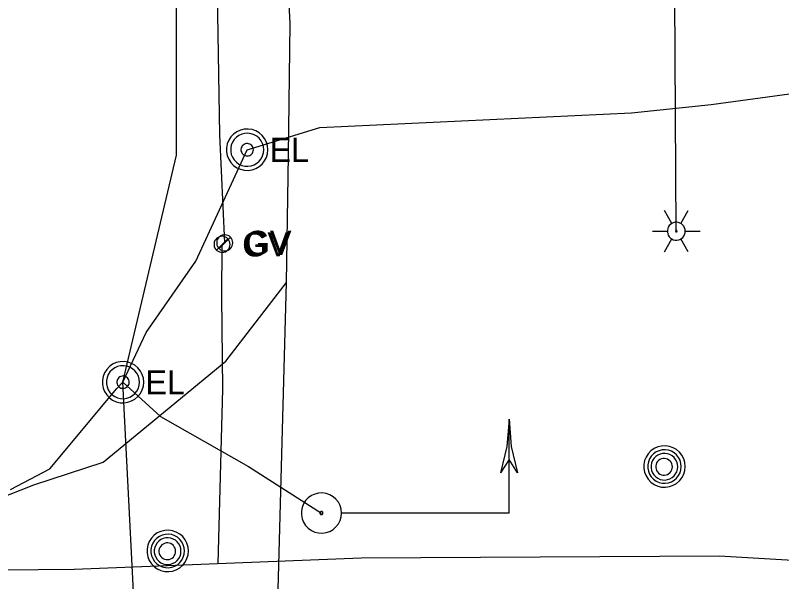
# Model space of a CAD drawing. Extents: x 596028 to 606371, y 330010 to 403088.
# Drawn here: x 601701.1 to 601823.2, y 402309.7 to 402400 of the extents above; entities that cross this region are included whole.
import ezdxf

# ---------------------------------------------------------------- set-up
doc = ezdxf.new("R2010")
doc.units = 0
for name, color, linetype in [('E_LTG', 7, 'Continuous'), ('E_SIG', 7, 'Continuous'), ('E_UTL_E', 7, 'Continuous'), ('E_UTL_E_UG', 7, 'Continuous'), ('E_UTL_FO_UG', 7, 'Continuous'), ('E_UTL_G', 7, 'Continuous'), ('E_UTL_G_UG', 7, 'Continuous'), ('E_UTL_MH', 7, 'Continuous'), ('E_UTL_TV_UG', 7, 'Continuous')]:
    doc.layers.add(name, color=color, linetype=linetype)

msp = doc.modelspace()

# ---------------------------------------------------------------- linework, layer by layer
at = {"layer": 'E_LTG'}
for points in [[(601805.65, 402366.82), (601804.46, 402368.88)], [(601807.07, 402366.82), (601808.27, 402368.88)], [(601807.79, 402365.58), (601807.76, 402365.85), (601807.69, 402366.11), (601807.56, 402366.36), (601807.39, 402366.57), (601807.19, 402366.75), (601806.95, 402366.88), (601806.7, 402366.97), (601806.43, 402367.01), (601806.16, 402367), (601805.89, 402366.93), (601805.65, 402366.82), (601805.42, 402366.66), (601805.24, 402366.47), (601805.09, 402366.24), (601804.99, 402365.99), (601804.94, 402365.72), (601804.94, 402365.45), (601804.99, 402365.18), (601805.09, 402364.93), (601805.24, 402364.7), (601805.42, 402364.5), (601805.65, 402364.35), (601805.89, 402364.23), (601806.16, 402364.17), (601806.43, 402364.16), (601806.7, 402364.19), (601806.95, 402364.28), (601807.19, 402364.42), (601807.39, 402364.6), (601807.56, 402364.81), (601807.69, 402365.05), (601807.76, 402365.31), (601807.79, 402365.58)], [(601807.79, 402365.58), (601807.76, 402365.85), (601807.69, 402366.11), (601807.56, 402366.36), (601807.39, 402366.57), (601807.19, 402366.75), (601806.95, 402366.88), (601806.7, 402366.97), (601806.43, 402367.01), (601806.16, 402367), (601805.89, 402366.93), (601805.65, 402366.82), (601805.42, 402366.66), (601805.24, 402366.47), (601805.09, 402366.24), (601804.99, 402365.99), (601804.94, 402365.72), (601804.94, 402365.45), (601804.99, 402365.18), (601805.09, 402364.93), (601805.24, 402364.7), (601805.42, 402364.5), (601805.65, 402364.35), (601805.89, 402364.23), (601806.16, 402364.17), (601806.43, 402364.16), (601806.7, 402364.19), (601806.95, 402364.28), (601807.19, 402364.42), (601807.39, 402364.6), (601807.56, 402364.81), (601807.69, 402365.05), (601807.76, 402365.31), (601807.79, 402365.58)], [(601807.79, 402365.58), (601807.76, 402365.85), (601807.69, 402366.11), (601807.56, 402366.36), (601807.39, 402366.57), (601807.19, 402366.75), (601806.95, 402366.88), (601806.7, 402366.97), (601806.43, 402367.01), (601806.16, 402367), (601805.89, 402366.93), (601805.65, 402366.82), (601805.42, 402366.66), (601805.24, 402366.47), (601805.09, 402366.24), (601804.99, 402365.99), (601804.94, 402365.72), (601804.94, 402365.45), (601804.99, 402365.18), (601805.09, 402364.93), (601805.24, 402364.7), (601805.42, 402364.5), (601805.65, 402364.35), (601805.89, 402364.23), (601806.16, 402364.17), (601806.43, 402364.16), (601806.7, 402364.19), (601806.95, 402364.28), (601807.19, 402364.42), (601807.39, 402364.6), (601807.56, 402364.81), (601807.69, 402365.05), (601807.76, 402365.31), (601807.79, 402365.58)], [(601802.55, 402365.58), (601804.93, 402365.58)], [(601806.48, 402365.58), (601806.48, 402365.61), (601806.47, 402365.63), (601806.46, 402365.65), (601806.45, 402365.66), (601806.43, 402365.68), (601806.41, 402365.69), (601806.39, 402365.7), (601806.37, 402365.7), (601806.34, 402365.7), (601806.32, 402365.7), (601806.3, 402365.69), (601806.28, 402365.67), (601806.27, 402365.66), (601806.25, 402365.64), (601806.25, 402365.62), (601806.24, 402365.59), (601806.24, 402365.57), (601806.25, 402365.55), (601806.25, 402365.53), (601806.27, 402365.51), (601806.28, 402365.49), (601806.3, 402365.48), (601806.32, 402365.47), (601806.34, 402365.46), (601806.37, 402365.46), (601806.39, 402365.47), (601806.41, 402365.47), (601806.43, 402365.49), (601806.45, 402365.5), (601806.46, 402365.52), (601806.47, 402365.54), (601806.48, 402365.56), (601806.48, 402365.58)], [(601807.79, 402365.58), (601810.17, 402365.58)], [(601804.46, 402362.28), (601805.65, 402364.35)], [(601808.27, 402362.28), (601807.07, 402364.35)]]:
    msp.add_lwpolyline(points, dxfattribs=at)
at = {"layer": 'E_SIG'}
for points in [[(601779.72, 402335.6), (601779.38, 402331.28), (601778.38, 402327.06)], [(601779.72, 402320.66), (601779.72, 402335.6)], [(601779.72, 402335.6), (601780.05, 402331.28), (601781.05, 402327.06)], [(601779.72, 402329.2), (601778.38, 402327.06)], [(601781.05, 402327.06), (601779.72, 402329.2)], [(601753.02, 402320.66), (601752.97, 402321.26), (601752.8, 402321.85), (601752.52, 402322.39), (601752.14, 402322.87), (601751.68, 402323.27), (601751.15, 402323.57), (601750.58, 402323.77), (601749.97, 402323.86), (601749.37, 402323.83), (601748.77, 402323.68), (601748.22, 402323.43), (601747.72, 402323.08), (601747.3, 402322.64), (601746.97, 402322.13), (601746.75, 402321.56), (601746.63, 402320.96), (601746.63, 402320.35), (601746.75, 402319.76), (601746.97, 402319.19), (601747.3, 402318.68), (601747.72, 402318.24), (601748.22, 402317.88), (601748.77, 402317.63), (601749.37, 402317.49), (601749.97, 402317.46), (601750.58, 402317.55), (601751.15, 402317.74), (601751.68, 402318.05), (601752.14, 402318.45), (601752.52, 402318.93), (601752.8, 402319.47), (601752.97, 402320.05), (601753.02, 402320.66)], [(601750.07, 402320.66), (601750.06, 402320.7), (601750.05, 402320.75), (601750.03, 402320.79), (601750, 402320.83), (601749.96, 402320.86), (601749.92, 402320.88), (601749.88, 402320.9), (601749.83, 402320.9), (601749.79, 402320.9), (601749.74, 402320.89), (601749.7, 402320.87), (601749.66, 402320.84), (601749.63, 402320.81), (601749.6, 402320.77), (601749.59, 402320.73), (601749.58, 402320.68), (601749.58, 402320.63), (601749.59, 402320.59), (601749.6, 402320.55), (601749.63, 402320.51), (601749.66, 402320.47), (601749.7, 402320.45), (601749.74, 402320.43), (601749.79, 402320.42), (601749.83, 402320.41), (601749.88, 402320.42), (601749.92, 402320.43), (601749.96, 402320.46), (601750, 402320.49), (601750.03, 402320.53), (601750.05, 402320.57), (601750.06, 402320.61), (601750.07, 402320.66)], [(601779.72, 402320.66), (601753.08, 402320.66)], [(601772.24, 402320.66), (601772.24, 402320.66)]]:
    msp.add_lwpolyline(points, dxfattribs=at)
at = {"layer": 'E_UTL_E'}
for points in [[(601741.3, 402378.57), (601741.24, 402379.19), (601741.06, 402379.79), (601740.77, 402380.35), (601740.39, 402380.85), (601739.91, 402381.26), (601739.37, 402381.57), (601738.78, 402381.78), (601738.16, 402381.86), (601737.53, 402381.83), (601736.92, 402381.69), (601736.35, 402381.43), (601735.84, 402381.06), (601735.4, 402380.61), (601735.07, 402380.08), (601734.83, 402379.5), (601734.71, 402378.88), (601734.71, 402378.25), (601734.83, 402377.64), (601735.07, 402377.06), (601735.4, 402376.53), (601735.84, 402376.07), (601736.35, 402375.71), (601736.92, 402375.45), (601737.53, 402375.3), (601738.16, 402375.27), (601738.78, 402375.36), (601739.37, 402375.57), (601739.91, 402375.88), (601740.39, 402376.29), (601740.77, 402376.78), (601741.06, 402377.34), (601741.24, 402377.94), (601741.3, 402378.57)], [(601741.3, 402378.57), (601741.24, 402379.19), (601741.06, 402379.79), (601740.77, 402380.35), (601740.39, 402380.85), (601739.91, 402381.26), (601739.37, 402381.57), (601738.78, 402381.78), (601738.16, 402381.86), (601737.53, 402381.83), (601736.92, 402381.69), (601736.35, 402381.43), (601735.84, 402381.06), (601735.4, 402380.61), (601735.07, 402380.08), (601734.83, 402379.5), (601734.71, 402378.88), (601734.71, 402378.25), (601734.83, 402377.64), (601735.07, 402377.06), (601735.4, 402376.53), (601735.84, 402376.07), (601736.35, 402375.71), (601736.92, 402375.45), (601737.53, 402375.3), (601738.16, 402375.27), (601738.78, 402375.36), (601739.37, 402375.57), (601739.91, 402375.88), (601740.39, 402376.29), (601740.77, 402376.78), (601741.06, 402377.34), (601741.24, 402377.94), (601741.3, 402378.57)], [(601740.64, 402378.57), (601740.59, 402379.07), (601740.45, 402379.55), (601740.22, 402380), (601739.91, 402380.39), (601739.53, 402380.72), (601739.09, 402380.97), (601738.62, 402381.13), (601738.12, 402381.21), (601737.62, 402381.18), (601737.13, 402381.06), (601736.68, 402380.85), (601736.27, 402380.56), (601735.92, 402380.2), (601735.65, 402379.78), (601735.47, 402379.31), (601735.37, 402378.82), (601735.37, 402378.32), (601735.47, 402377.82), (601735.65, 402377.36), (601735.92, 402376.94), (601736.27, 402376.57), (601736.68, 402376.28), (601737.13, 402376.07), (601737.62, 402375.96), (601738.12, 402375.93), (601738.62, 402376), (601739.09, 402376.17), (601739.53, 402376.42), (601739.91, 402376.75), (601740.22, 402377.14), (601740.45, 402377.59), (601740.59, 402378.07), (601740.64, 402378.57)], [(601740.64, 402378.57), (601740.59, 402379.07), (601740.45, 402379.55), (601740.22, 402380), (601739.91, 402380.39), (601739.53, 402380.72), (601739.09, 402380.97), (601738.62, 402381.13), (601738.12, 402381.21), (601737.62, 402381.18), (601737.13, 402381.06), (601736.68, 402380.85), (601736.27, 402380.56), (601735.92, 402380.2), (601735.65, 402379.78), (601735.47, 402379.31), (601735.37, 402378.82), (601735.37, 402378.32), (601735.47, 402377.82), (601735.65, 402377.36), (601735.92, 402376.94), (601736.27, 402376.57), (601736.68, 402376.28), (601737.13, 402376.07), (601737.62, 402375.96), (601738.12, 402375.93), (601738.62, 402376), (601739.09, 402376.17), (601739.53, 402376.42), (601739.91, 402376.75), (601740.22, 402377.14), (601740.45, 402377.59), (601740.59, 402378.07), (601740.64, 402378.57)], [(601738.99, 402378.57), (601738.97, 402378.76), (601738.92, 402378.94), (601738.83, 402379.1), (601738.71, 402379.25), (601738.57, 402379.37), (601738.41, 402379.47), (601738.23, 402379.53), (601738.05, 402379.56), (601737.86, 402379.55), (601737.67, 402379.5), (601737.5, 402379.43), (601737.35, 402379.32), (601737.22, 402379.18), (601737.12, 402379.02), (601737.05, 402378.85), (601737.01, 402378.66), (601737.01, 402378.47), (601737.05, 402378.29), (601737.12, 402378.11), (601737.22, 402377.96), (601737.35, 402377.82), (601737.5, 402377.71), (601737.67, 402377.63), (601737.86, 402377.59), (601738.05, 402377.58), (601738.23, 402377.61), (601738.41, 402377.67), (601738.57, 402377.76), (601738.71, 402377.89), (601738.83, 402378.03), (601738.92, 402378.2), (601738.97, 402378.38), (601738.99, 402378.57)], [(601738.99, 402378.57), (601738.97, 402378.76), (601738.92, 402378.94), (601738.83, 402379.1), (601738.71, 402379.25), (601738.57, 402379.37), (601738.41, 402379.47), (601738.23, 402379.53), (601738.05, 402379.56), (601737.86, 402379.55), (601737.67, 402379.5), (601737.5, 402379.43), (601737.35, 402379.32), (601737.22, 402379.18), (601737.12, 402379.02), (601737.05, 402378.85), (601737.01, 402378.66), (601737.01, 402378.47), (601737.05, 402378.29), (601737.12, 402378.11), (601737.22, 402377.96), (601737.35, 402377.82), (601737.5, 402377.71), (601737.67, 402377.63), (601737.86, 402377.59), (601738.05, 402377.58), (601738.23, 402377.61), (601738.41, 402377.67), (601738.57, 402377.76), (601738.71, 402377.89), (601738.83, 402378.03), (601738.92, 402378.2), (601738.97, 402378.38), (601738.99, 402378.57)], [(601721.51, 402341.52), (601721.45, 402342.14), (601721.27, 402342.74), (601720.98, 402343.3), (601720.6, 402343.79), (601720.12, 402344.21), (601719.58, 402344.52), (601718.99, 402344.72), (601718.37, 402344.81), (601717.74, 402344.78), (601717.13, 402344.64), (601716.56, 402344.38), (601716.05, 402344.01), (601715.61, 402343.56), (601715.28, 402343.03), (601715.04, 402342.45), (601714.92, 402341.83), (601714.92, 402341.2), (601715.04, 402340.59), (601715.28, 402340.01), (601715.61, 402339.48), (601716.05, 402339.02), (601716.56, 402338.66), (601717.13, 402338.4), (601717.74, 402338.25), (601718.37, 402338.22), (601718.99, 402338.31), (601719.58, 402338.52), (601720.12, 402338.83), (601720.6, 402339.24), (601720.98, 402339.73), (601721.27, 402340.29), (601721.45, 402340.89), (601721.51, 402341.52)], [(601721.51, 402341.52), (601721.45, 402342.14), (601721.27, 402342.74), (601720.98, 402343.3), (601720.6, 402343.79), (601720.12, 402344.21), (601719.58, 402344.52), (601718.99, 402344.72), (601718.37, 402344.81), (601717.74, 402344.78), (601717.13, 402344.64), (601716.56, 402344.38), (601716.05, 402344.01), (601715.61, 402343.56), (601715.28, 402343.03), (601715.04, 402342.45), (601714.92, 402341.83), (601714.92, 402341.2), (601715.04, 402340.59), (601715.28, 402340.01), (601715.61, 402339.48), (601716.05, 402339.02), (601716.56, 402338.66), (601717.13, 402338.4), (601717.74, 402338.25), (601718.37, 402338.22), (601718.99, 402338.31), (601719.58, 402338.52), (601720.12, 402338.83), (601720.6, 402339.24), (601720.98, 402339.73), (601721.27, 402340.29), (601721.45, 402340.89), (601721.51, 402341.52)], [(601720.85, 402341.52), (601720.8, 402342.02), (601720.66, 402342.5), (601720.43, 402342.94), (601720.12, 402343.34), (601719.74, 402343.67), (601719.3, 402343.92), (601718.83, 402344.08), (601718.33, 402344.15), (601717.83, 402344.13), (601717.34, 402344.01), (601716.89, 402343.8), (601716.48, 402343.51), (601716.13, 402343.15), (601715.86, 402342.73), (601715.68, 402342.26), (601715.58, 402341.77), (601715.58, 402341.27), (601715.68, 402340.77), (601715.86, 402340.31), (601716.13, 402339.89), (601716.48, 402339.52), (601716.89, 402339.23), (601717.34, 402339.02), (601717.83, 402338.9), (601718.33, 402338.88), (601718.83, 402338.95), (601719.3, 402339.12), (601719.74, 402339.37), (601720.12, 402339.7), (601720.43, 402340.09), (601720.66, 402340.54), (601720.8, 402341.02), (601720.85, 402341.52)], [(601720.85, 402341.52), (601720.8, 402342.02), (601720.66, 402342.5), (601720.43, 402342.94), (601720.12, 402343.34), (601719.74, 402343.67), (601719.3, 402343.92), (601718.83, 402344.08), (601718.33, 402344.15), (601717.83, 402344.13), (601717.34, 402344.01), (601716.89, 402343.8), (601716.48, 402343.51), (601716.13, 402343.15), (601715.86, 402342.73), (601715.68, 402342.26), (601715.58, 402341.77), (601715.58, 402341.27), (601715.68, 402340.77), (601715.86, 402340.31), (601716.13, 402339.89), (601716.48, 402339.52), (601716.89, 402339.23), (601717.34, 402339.02), (601717.83, 402338.9), (601718.33, 402338.88), (601718.83, 402338.95), (601719.3, 402339.12), (601719.74, 402339.37), (601720.12, 402339.7), (601720.43, 402340.09), (601720.66, 402340.54), (601720.8, 402341.02), (601720.85, 402341.52)], [(601719.2, 402341.52), (601719.18, 402341.7), (601719.13, 402341.89), (601719.04, 402342.05), (601718.92, 402342.2), (601718.78, 402342.32), (601718.62, 402342.42), (601718.44, 402342.48), (601718.26, 402342.51), (601718.07, 402342.5), (601717.88, 402342.45), (601717.71, 402342.37), (601717.56, 402342.27), (601717.43, 402342.13), (601717.33, 402341.97), (601717.26, 402341.8), (601717.22, 402341.61), (601717.22, 402341.42), (601717.26, 402341.24), (601717.33, 402341.06), (601717.43, 402340.91), (601717.56, 402340.77), (601717.71, 402340.66), (601717.88, 402340.58), (601718.07, 402340.54), (601718.26, 402340.53), (601718.44, 402340.56), (601718.62, 402340.62), (601718.78, 402340.71), (601718.92, 402340.83), (601719.04, 402340.98), (601719.13, 402341.15), (601719.18, 402341.33), (601719.2, 402341.52)], [(601719.2, 402341.52), (601719.18, 402341.7), (601719.13, 402341.89), (601719.04, 402342.05), (601718.92, 402342.2), (601718.78, 402342.32), (601718.62, 402342.42), (601718.44, 402342.48), (601718.26, 402342.51), (601718.07, 402342.5), (601717.88, 402342.45), (601717.71, 402342.37), (601717.56, 402342.27), (601717.43, 402342.13), (601717.33, 402341.97), (601717.26, 402341.8), (601717.22, 402341.61), (601717.22, 402341.42), (601717.26, 402341.24), (601717.33, 402341.06), (601717.43, 402340.91), (601717.56, 402340.77), (601717.71, 402340.66), (601717.88, 402340.58), (601718.07, 402340.54), (601718.26, 402340.53), (601718.44, 402340.56), (601718.62, 402340.62), (601718.78, 402340.71), (601718.92, 402340.83), (601719.04, 402340.98), (601719.13, 402341.15), (601719.18, 402341.33), (601719.2, 402341.52)]]:
    msp.add_lwpolyline(points, dxfattribs=at)
at = {"layer": 'E_UTL_E_UG'}
for points in [[(601806.36, 402365.58), (601805.87, 402449.61), (601805.8, 402450.34), (601805.68, 402498.02), (601804.22, 402534.77), (601803.24, 402580.72), (601803.38, 402585.13), (601803.25, 402585.63), (601802.06, 402652.96), (601801.11, 402712.24), (601801.64, 402718.49), (601801.82, 402718.98), (601801.04, 402732.22), (601800.21, 402774.68), (601798.94, 402802.62), (601797.21, 402848.07), (601797.91, 402854.48), (601797.57, 402855.08), (601793.82, 402883.09), (601790.91, 402921.41), (601788.38, 402963.04), (601790.14, 402985.01), (601791.84, 402990.81)], [(601700.26, 402324.41), (601706.57, 402327.69), (601717.21, 402340.49), (601718.21, 402341.52), (601721.91, 402349.45), (601729.79, 402360.79), (601738, 402378.57), (601749.57, 402382.12), (601799.21, 402384.46), (601811.94, 402385.8), (601845.87, 402390.39), (601850.5, 402390.39), (601850.5, 402385.15), (601854.41, 402370.4), (601864.59, 402349.07), (601880.48, 402337.58), (601886.74, 402335.45), (601908.99, 402326.6), (601922.53, 402319.03), (601922.91, 402315.91)], [(601718.21, 402341.52), (601724.21, 402336.03), (601738.18, 402328.1), (601749.82, 402320.66)]]:
    msp.add_lwpolyline(points, dxfattribs=at)
at = {"layer": 'E_UTL_FO_UG'}
msp.add_lwpolyline([(601725.69, 402194.26), (601718.21, 402341.52), (601726.73, 402377.71), (601726.73, 402572.48)], dxfattribs=at)
at = {"layer": 'E_UTL_G'}
for points in [[(601735.7, 402363.73), (601735.68, 402363.97), (601735.61, 402364.2), (601735.5, 402364.42), (601735.34, 402364.61), (601735.16, 402364.77), (601734.95, 402364.89), (601734.72, 402364.97), (601734.48, 402365.01), (601734.23, 402365), (601734, 402364.94), (601733.77, 402364.84), (601733.58, 402364.7), (601733.41, 402364.52), (601733.27, 402364.32), (601733.18, 402364.09), (601733.14, 402363.85), (601733.14, 402363.61), (601733.18, 402363.37), (601733.27, 402363.14), (601733.41, 402362.93), (601733.58, 402362.76), (601733.77, 402362.62), (601734, 402362.51), (601734.23, 402362.46), (601734.48, 402362.45), (601734.72, 402362.48), (601734.95, 402362.56), (601735.16, 402362.68), (601735.34, 402362.84), (601735.5, 402363.03), (601735.61, 402363.25), (601735.68, 402363.48), (601735.7, 402363.73)], [(601735.28, 402363.49), (601735.25, 402363.73), (601735.18, 402363.96), (601735.07, 402364.18), (601734.92, 402364.37), (601734.74, 402364.53), (601734.53, 402364.65), (601734.3, 402364.73), (601734.05, 402364.77), (601733.81, 402364.76), (601733.57, 402364.7), (601733.35, 402364.6), (601733.15, 402364.46), (601732.98, 402364.28), (601732.85, 402364.08), (601732.76, 402363.85), (601732.72, 402363.61), (601732.72, 402363.37), (601732.76, 402363.13), (601732.85, 402362.9), (601732.98, 402362.69), (601733.15, 402362.52), (601733.35, 402362.38), (601733.57, 402362.27), (601733.81, 402362.22), (601734.05, 402362.21), (601734.3, 402362.24), (601734.53, 402362.32), (601734.74, 402362.44), (601734.92, 402362.6), (601735.07, 402362.79), (601735.18, 402363.01), (601735.25, 402363.24), (601735.28, 402363.49)], [(601733.09, 402362.58), (601734.9, 402364.39)], [(601733.51, 402362.82), (601735.32, 402364.63)]]:
    msp.add_lwpolyline(points, dxfattribs=at)
at = {"layer": 'E_UTL_G_UG'}
for points in [[(601733.35, 402312.62), (601734.13, 402340.38), (601733.95, 402355.13), (601733.99, 402363.49), (601734.42, 402363.73), (601733.62, 402380.96), (601732.97, 402422.65), (601732.59, 402458.7), (601732.38, 402493.99), (601765.16, 402494.42), (601805.63, 402496.62), (601837.64, 402498.05), (601865.38, 402498.92), (601866.25, 402498.98), (601882.58, 402503.03)], [(601641.62, 402311.48), (601670.26, 402311.35), (601710.42, 402311.71), (601756.18, 402313.53), (601813.19, 402313.84), (601848.38, 402311.78), (601901.35, 402312.8), (601945.85, 402312.87), (601970.76, 402313.61)]]:
    msp.add_lwpolyline(points, dxfattribs=at)
at = {"layer": 'E_UTL_MH'}
for points in [[(601807.78, 402328.08), (601807.72, 402328.7), (601807.54, 402329.3), (601807.25, 402329.86), (601806.87, 402330.35), (601806.39, 402330.77), (601805.85, 402331.08), (601805.26, 402331.28), (601804.63, 402331.37), (601804.01, 402331.34), (601803.4, 402331.2), (601802.83, 402330.94), (601802.32, 402330.57), (601801.88, 402330.12), (601801.54, 402329.59), (601801.31, 402329.01), (601801.19, 402328.39), (601801.19, 402327.76), (601801.31, 402327.15), (601801.54, 402326.57), (601801.88, 402326.04), (601802.32, 402325.58), (601802.83, 402325.22), (601803.4, 402324.96), (601804.01, 402324.81), (601804.63, 402324.78), (601805.26, 402324.87), (601805.85, 402325.08), (601806.39, 402325.39), (601806.87, 402325.8), (601807.25, 402326.29), (601807.54, 402326.85), (601807.72, 402327.45), (601807.78, 402328.08)], [(601807.16, 402328.07), (601807.11, 402328.58), (601806.97, 402329.07), (601806.74, 402329.52), (601806.42, 402329.92), (601806.04, 402330.25), (601805.6, 402330.51), (601805.12, 402330.67), (601804.61, 402330.75), (601804.1, 402330.72), (601803.61, 402330.6), (601803.15, 402330.39), (601802.73, 402330.1), (601802.38, 402329.73), (601802.11, 402329.3), (601801.92, 402328.83), (601801.82, 402328.33), (601801.82, 402327.82), (601801.92, 402327.32), (601802.11, 402326.85), (601802.38, 402326.42), (601802.73, 402326.05), (601803.15, 402325.75), (601803.61, 402325.54), (601804.1, 402325.42), (601804.61, 402325.4), (601805.12, 402325.47), (601805.6, 402325.64), (601806.04, 402325.89), (601806.42, 402326.23), (601806.74, 402326.63), (601806.97, 402327.08), (601807.11, 402327.57), (601807.16, 402328.07)], [(601806.6, 402328.04), (601806.56, 402328.45), (601806.45, 402328.84), (601806.26, 402329.2), (601806.01, 402329.51), (601805.7, 402329.78), (601805.35, 402329.98), (601804.97, 402330.11), (601804.57, 402330.17), (601804.17, 402330.15), (601803.77, 402330.06), (601803.4, 402329.89), (601803.08, 402329.65), (601802.8, 402329.36), (601802.58, 402329.02), (601802.43, 402328.64), (601802.35, 402328.25), (601802.35, 402327.84), (601802.43, 402327.44), (601802.58, 402327.07), (601802.8, 402326.73), (601803.08, 402326.44), (601803.4, 402326.2), (601803.77, 402326.03), (601804.17, 402325.94), (601804.57, 402325.92), (601804.97, 402325.98), (601805.35, 402326.11), (601805.7, 402326.31), (601806.01, 402326.58), (601806.26, 402326.89), (601806.45, 402327.25), (601806.56, 402327.64), (601806.6, 402328.04)], [(601805.74, 402328.03), (601805.72, 402328.28), (601805.65, 402328.52), (601805.53, 402328.75), (601805.38, 402328.95), (601805.18, 402329.11), (601804.96, 402329.24), (601804.73, 402329.32), (601804.47, 402329.36), (601804.22, 402329.35), (601803.98, 402329.29), (601803.75, 402329.18), (601803.54, 402329.04), (601803.36, 402328.85), (601803.23, 402328.64), (601803.13, 402328.4), (601803.09, 402328.16), (601803.09, 402327.9), (601803.13, 402327.65), (601803.23, 402327.42), (601803.36, 402327.21), (601803.54, 402327.02), (601803.75, 402326.88), (601803.98, 402326.77), (601804.22, 402326.71), (601804.47, 402326.7), (601804.73, 402326.73), (601804.96, 402326.82), (601805.18, 402326.94), (601805.38, 402327.11), (601805.53, 402327.31), (601805.65, 402327.53), (601805.72, 402327.78), (601805.74, 402328.03)], [(601728.63, 402314.62), (601728.57, 402315.24), (601728.39, 402315.85), (601728.11, 402316.4), (601727.72, 402316.9), (601727.24, 402317.31), (601726.7, 402317.62), (601726.11, 402317.83), (601725.49, 402317.92), (601724.86, 402317.89), (601724.25, 402317.74), (601723.68, 402317.48), (601723.17, 402317.11), (601722.74, 402316.66), (601722.4, 402316.13), (601722.16, 402315.55), (601722.05, 402314.93), (601722.05, 402314.31), (601722.16, 402313.69), (601722.4, 402313.11), (601722.74, 402312.58), (601723.17, 402312.13), (601723.68, 402311.76), (601724.25, 402311.5), (601724.86, 402311.35), (601725.49, 402311.32), (601726.11, 402311.41), (601726.7, 402311.62), (601727.24, 402311.93), (601727.72, 402312.34), (601728.11, 402312.84), (601728.39, 402313.39), (601728.57, 402314), (601728.63, 402314.62)], [(601728.01, 402314.62), (601727.97, 402315.12), (601727.82, 402315.61), (601727.59, 402316.06), (601727.28, 402316.46), (601726.89, 402316.8), (601726.45, 402317.05), (601725.97, 402317.22), (601725.47, 402317.29), (601724.96, 402317.26), (601724.46, 402317.14), (601724, 402316.93), (601723.59, 402316.64), (601723.23, 402316.27), (601722.96, 402315.84), (601722.77, 402315.37), (601722.67, 402314.87), (601722.67, 402314.36), (601722.77, 402313.86), (601722.96, 402313.39), (601723.23, 402312.96), (601723.59, 402312.59), (601724, 402312.3), (601724.46, 402312.09), (601724.96, 402311.97), (601725.47, 402311.94), (601725.97, 402312.01), (601726.45, 402312.18), (601726.89, 402312.43), (601727.28, 402312.77), (601727.59, 402313.17), (601727.82, 402313.62), (601727.97, 402314.11), (601728.01, 402314.62)], [(601727.45, 402314.59), (601727.41, 402314.99), (601727.3, 402315.38), (601727.11, 402315.74), (601726.86, 402316.06), (601726.56, 402316.32), (601726.21, 402316.52), (601725.82, 402316.66), (601725.42, 402316.71), (601725.02, 402316.69), (601724.63, 402316.6), (601724.26, 402316.43), (601723.93, 402316.2), (601723.65, 402315.9), (601723.43, 402315.56), (601723.28, 402315.19), (601723.2, 402314.79), (601723.2, 402314.38), (601723.28, 402313.99), (601723.43, 402313.61), (601723.65, 402313.27), (601723.93, 402312.98), (601724.26, 402312.74), (601724.63, 402312.57), (601725.02, 402312.48), (601725.42, 402312.46), (601725.82, 402312.52), (601726.21, 402312.65), (601726.56, 402312.85), (601726.86, 402313.12), (601727.11, 402313.44), (601727.3, 402313.8), (601727.41, 402314.18), (601727.45, 402314.59)], [(601726.6, 402314.57), (601726.57, 402314.82), (601726.5, 402315.07), (601726.38, 402315.29), (601726.23, 402315.49), (601726.04, 402315.66), (601725.82, 402315.78), (601725.58, 402315.87), (601725.33, 402315.9), (601725.07, 402315.89), (601724.83, 402315.83), (601724.6, 402315.72), (601724.39, 402315.58), (601724.22, 402315.39), (601724.08, 402315.18), (601723.99, 402314.95), (601723.94, 402314.7), (601723.94, 402314.44), (601723.99, 402314.2), (601724.08, 402313.96), (601724.22, 402313.75), (601724.39, 402313.56), (601724.6, 402313.42), (601724.83, 402313.31), (601725.07, 402313.25), (601725.33, 402313.24), (601725.58, 402313.28), (601725.82, 402313.36), (601726.04, 402313.49), (601726.23, 402313.65), (601726.38, 402313.85), (601726.5, 402314.08), (601726.57, 402314.32), (601726.6, 402314.57)]]:
    msp.add_lwpolyline(points, dxfattribs=at)
at = {"layer": 'E_UTL_TV_UG'}
for points in [[(601616.05, 402317.9), (601665.84, 402317.9), (601679.72, 402317.99), (601690.36, 402319.77), (601704.01, 402325.14), (601715.03, 402328.76), (601734.58, 402344.85), (601744.26, 402357.41), (601744.6, 402377.69), (601744.82, 402398.71), (601742, 402454.97), (601740.26, 402491.54), (601739.06, 402521.88), (601738.49, 402542.77), (601737.15, 402571.35), (601728.06, 402572.05), (601726.73, 402572.48)], [(601725.52, 402176.59), (601734.23, 402175.62), (601735.59, 402183.23), (601736.85, 402207.05), (601737.26, 402211.29), (601739.77, 402229.57), (601742.84, 402304.52), (601744.26, 402357.41)]]:
    msp.add_lwpolyline(points, dxfattribs=at)

# ---------------------------------------------------------------- texts
at = {"layer": 'E_UTL_E'}
for p in [(601741.56, 402376.62), (601741.56, 402376.62), (601721.77, 402339.57), (601721.77, 402339.57)]:
    msp.add_text('EL', height=3.849, dxfattribs=at).set_placement(p)
at = {"layer": 'E_UTL_G'}
for p in [(601737.2, 402361.56), (601737.62, 402361.8)]:
    msp.add_text('GV', height=3.85, dxfattribs=at).set_placement(p)

doc.saveas('drawing.dxf')
